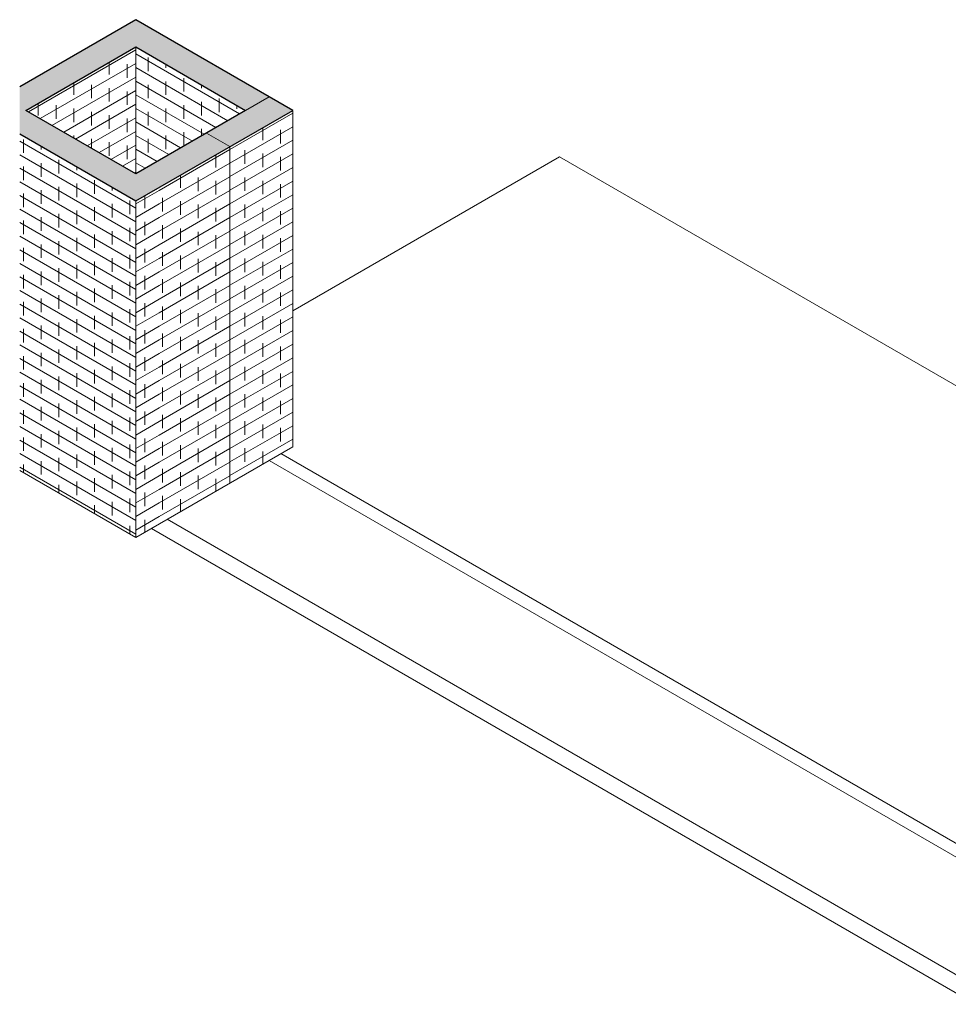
# Model space of a CAD drawing. Header units: metres. Extents: x -33 to 126, y -29 to 31.
# Tile 276 of 656: x 44.72 to 48.9, y -9.01 to -4.57. Entities that reach past the tile are written whole.
import ezdxf

# ---------------------------------------------------------------- set-up
doc = ezdxf.new("R2010")
doc.units = ezdxf.units.M
for name, color, linetype, lineweight in [('A-AREA', 32, 'Continuous', 9), ('A-FLOR', 192, 'Continuous', 18), ('A-WALL', 113, 'Continuous', 18), ('A-WALL-PATT', 111, 'Continuous', 35)]:
    doc.layers.add(name, color=color, linetype=linetype, lineweight=lineweight)
pattern_1 = [(30, (-82.559, -37.448), (0.000346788, 0.061399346), []), (90, (-82.559, -37.448), (-0.08, 0.015), [0.061, -0.061])]

msp = doc.modelspace()

# ---------------------------------------------------------------- hatches: boundary and pattern name
at = {"layer": 'A-WALL-PATT', "lineweight": 9}
for points in [[(45.735, -4.9792), (45.8411, -4.918), (45.2401, -4.571), (45.134, -4.6322), (45.6643, -4.9384)], [(44.7174, -4.9952), (45.2401, -4.6935), (45.134, -4.6322), (44.7174, -4.8728), (44.7174, -4.9792)], [(45.6643, -5.1425), (45.9472, -4.9792), (45.8411, -4.918), (45.5583, -5.0813)], [(45.2401, -5.3875), (45.3461, -5.3262), (44.7451, -4.9792), (44.7174, -4.9952), (44.7174, -5.0857), (45.0754, -5.2924)], [(45.3461, -5.3262), (45.6643, -5.1425), (45.5583, -5.0813), (45.2401, -5.265)]]:
    msp.add_hatch(color=256, dxfattribs=at).paths.add_polyline_path(points, flags=0)
h = msp.add_hatch(dxfattribs=at)
h.set_pattern_fill('FP_98', color=256, style=0, pattern_type=2)
h.set_pattern_definition([(30, (-82.559, -36.754), (0.000346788, 0.061399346), []), (90, (-82.559, -36.754), (-0.08, 0.015), [0.061, -0.061])])
h.paths.add_polyline_path([(45.2401, -5.265), (45.2401, -4.6935), (44.7451, -4.9792), (45.1068, -5.1881)], flags=0)
h = msp.add_hatch(dxfattribs=at)
h.set_pattern_fill('FP_97', color=256, style=0, pattern_type=2)
h.set_pattern_definition([(330, (-82.064, -37.101), (-0.000346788, 0.061399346), []), (90, (-82.064, -37.101), (-0.08, 0.107), [0.061, -0.061])])
h.paths.add_polyline_path([(45.2401, -5.265), (45.735, -4.9792), (45.2401, -4.6935), (45.2401, -5.1881)], flags=0)
h = msp.add_hatch(dxfattribs=at)
h.set_pattern_fill('FP_160', color=256, style=0, pattern_type=2)
h.set_pattern_definition([(30, (-82.188, -37.233), (0.000346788, 0.061399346), []), (90, (-82.188, -37.233), (-0.08, 0.015), [0.061, -0.061])])
h.paths.add_polyline_path([(45.6643, -6.6578), (45.9472, -6.4945), (45.9472, -4.9792), (45.6643, -5.1425), (45.6643, -6.4945)], flags=0)
h = msp.add_hatch(dxfattribs=at)
h.set_pattern_fill('FP_99', color=256, style=0, pattern_type=2)
h.set_pattern_definition([(330, (-83.266, -37.101), (-0.000346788, 0.061399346), []), (90, (-83.266, -37.101), (-0.08, 0.107), [0.061, -0.061])])
h.paths.add_polyline_path([(45.2401, -6.9027), (45.2401, -5.3875), (44.7174, -5.0857), (44.7174, -6.6009), (44.8511, -6.6782)], flags=0)
h = msp.add_hatch(dxfattribs=at)
h.set_pattern_fill('FP_100', color=256, style=0, pattern_type=2)
h.set_pattern_definition(pattern_1)
h.paths.add_polyline_path([(45.3461, -6.8415), (45.6643, -6.6578), (45.6643, -5.1425), (45.3461, -5.3262), (45.3461, -6.8007)], flags=0)
h = msp.add_hatch(dxfattribs=at)
h.set_pattern_fill('FP_100', color=256, style=0, pattern_type=2)
h.set_pattern_definition(pattern_1)
h.paths.add_polyline_path([(45.2401, -6.9027), (45.3461, -6.8415), (45.3461, -5.3262), (45.2401, -5.3875), (45.2401, -6.8211)], flags=0)

# ---------------------------------------------------------------- linework, layer by layer
at = {"layer": 'A-AREA'}
for p, q in [((47.1492, -5.1881), (45.9472, -5.8821)), ((53.1732, -8.666), (47.1492, -5.1881)), ((45.8411, -6.5557), (49.0231, -8.3928)), ((45.8941, -6.5251), (49.0231, -8.3316))]:
    msp.add_line(p, q, dxfattribs=at)
at = {"layer": 'A-FLOR', "lineweight": 9}
for p, q in [((47.1492, -5.1881), (45.9472, -5.8821)), ((53.148, -8.6515), (47.1492, -5.1881)), ((45.3815, -6.8211), (49.0231, -8.9235)), ((49.0231, -9.0052), (45.3108, -6.8619))]:
    msp.add_line(p, q, dxfattribs=at)
at = {"layer": 'A-WALL', "lineweight": 25}
for p, q in [((45.2401, -4.571), (44.7174, -4.8728)), ((45.9472, -4.9792), (45.2401, -4.571)), ((44.7451, -4.9792), (45.2401, -4.6935)), ((45.2401, -4.6935), (45.735, -4.9792)), ((45.2401, -5.265), (44.7451, -4.9792)), ((45.2401, -5.3875), (45.9472, -4.9792)), ((45.735, -4.9792), (45.2401, -5.265)), ((44.7174, -5.0857), (45.2401, -5.3875))]:
    msp.add_line(p, q, dxfattribs=at)
at = {"layer": 'A-WALL', "lineweight": 9}
for p, q in [((45.2401, -5.265), (45.2401, -4.6935)), ((45.735, -4.9792), (45.8411, -4.918)), ((45.9472, -6.4945), (45.9472, -4.9792)), ((45.6643, -5.1425), (45.5583, -5.0813)), ((45.6643, -6.6578), (45.6643, -5.1425)), ((45.2401, -6.9027), (45.2401, -5.3875)), ((45.2401, -6.9027), (45.9472, -6.4945)), ((44.7174, -6.6009), (45.2401, -6.9027))]:
    msp.add_line(p, q, dxfattribs=at)

doc.saveas('drawing.dxf')
